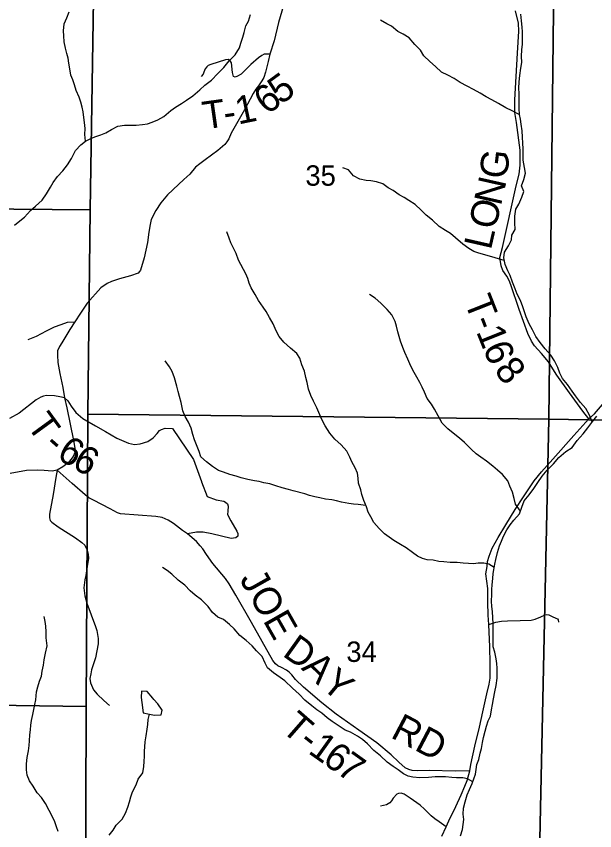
# Model space of a CAD drawing. Extents: x 2043100 to 2470832, y 443715 to 810583.
# Drawn here: x 2290617 to 2296864, y 700252 to 709056 of the extents above; entities that cross this region are included whole.
import ezdxf

# ---------------------------------------------------------------- set-up
doc = ezdxf.new("R2010")
doc.units = 0
for name, color, linetype in [('GM_X_County_Road', 7, 'Continuous'), ('GM_X_Minor_Lake', 7, 'Continuous'), ('GM_X_Minor_River', 7, 'Continuous'), ('GM_X_Section', 7, 'Continuous'), ('GM_X_Section_Text', 7, 'Continuous'), ('GM_X_Township_Road', 7, 'Continuous'), ('GM_X_Township_Road_Text', 7, 'Continuous'), ('GM_X_Township_ROW', 7, 'Continuous')]:
    doc.layers.add(name, color=color, linetype=linetype)

msp = doc.modelspace()

# ---------------------------------------------------------------- linework, layer by layer
at = {"layer": 'GM_X_County_Road'}
for points in [[(2293521, 709239.6), (2293447.7, 708990.6), (2293400.3, 708791.9), (2293354.7, 708647.4), (2293336.9, 708567.1), (2293309.2, 708452.7), (2293289.4, 708396.4), (2293269.5, 708358.3), (2293233.6, 708306), (2293203.7, 708267.8), (2293175.8, 708221.6), (2293080.3, 708046.8), (2292938.9, 707793.6), (2292911.1, 707733.4), (2292891.2, 707699.2), (2292869.3, 707671.1), (2292793.4, 707604.7), (2292657.6, 707504), (2292597.7, 707461.7), (2292553.7, 707425.4), (2292489.9, 707351), (2292428, 707292.7), (2292370.1, 707236.3), (2292250.4, 707125.7), (2292176.6, 707039.2), (2292122.8, 706956.8), (2292075, 706858.4), (2292063.2, 706806.2), (2292049.4, 706723.9), (2292033.8, 706609.5), (2291996.3, 706444.9), (2291958.6, 706310.4), (2291948.7, 706296.3), (2291932.7, 706278.2), (2291848.7, 706249.9), (2291730.7, 706217.5), (2291646.7, 706189.1), (2291596.7, 706166.9), (2291528.8, 706122.6), (2291381.2, 705955.7), (2291309.5, 705847.1), (2291249.7, 705752.7), (2291195.9, 705670.3), (2291108.3, 705527.6), (2291084.4, 705485.4), (2291062.5, 705439.2), (2291060.6, 705393.1), (2291064.9, 705312.9), (2291085.3, 705194.6), (2291117.8, 705044.3), (2291138.1, 704932), (2291162.5, 704823.8), (2291233.6, 704471), (2291253.9, 704366.8), (2291254, 704346.7), (2291232.1, 704298.5), (2291180.3, 704232.2), (2291120.4, 704185.9), (2291058.4, 704149.6), (2291038.4, 704147.5), (2291002.4, 704139.4), (2290918.3, 704147.2), (2290846.2, 704151), (2290726.1, 704144.6), (2290550.1, 704114)], [(2295213.6, 700191.8), (2295261.3, 700294.2), (2295289.2, 700360.4), (2295362.8, 700515), (2295420.5, 700641.5), (2295462.3, 700731.8), (2295486.1, 700796.1), (2295515.9, 700898.4), (2295527.7, 700968.6), (2295569.1, 701167.2), (2295620.6, 701371.9), (2295656.2, 701538.4), (2295699.6, 701733), (2295725.4, 701835.4), (2295735.2, 701901.5), (2295736.7, 702059.9), (2295730.2, 702240.4), (2295721.5, 702483), (2295715.2, 702581.2), (2295708.8, 702723.6), (2295708.4, 702872), (2295687.9, 703028.3), (2295701.7, 703108.5), (2295705.5, 703160.7), (2295723.3, 703220.9), (2295755.1, 703305.2), (2295820.8, 703421.7), (2295904.5, 703560.4), (2296004.1, 703725.1), (2296095.8, 703861.7), (2296211.4, 704034.5), (2296291.2, 704131), (2296412.9, 704267.8), (2296638.3, 704523.2), (2296799.9, 704704.1), (2296863.8, 704760.5), (2296969.5, 704885.1)]]:
    msp.add_lwpolyline(points, dxfattribs=at)
at = {"layer": 'GM_X_Minor_Lake'}
for points in [[(2292103.1, 701671.3), (2292090.2, 701686), (2292030, 701755.9), (2291969.8, 701759.8), (2291966, 701693.6), (2291972.1, 701639.5), (2291988.4, 701527.2)], [(2291988.4, 701527.2), (2292056.6, 701511.4), (2292108.7, 701501.6), (2292180.8, 701503.8), (2292192.7, 701556), (2292146.5, 701622), (2292103.1, 701671.3)]]:
    msp.add_lwpolyline(points, dxfattribs=at)
at = {"layer": 'GM_X_Minor_River'}
for points in [[(2290599, 706797.2), (2290654.9, 706845.6), (2290706.9, 706885.9), (2290768.8, 706958.3), (2290824.8, 707002.6), (2290896.8, 707069), (2290944.7, 707135.4), (2290984.5, 707209.8), (2291014.5, 707260), (2291062.4, 707324.3), (2291118.3, 707386.7), (2291168.2, 707451.1), (2291212.1, 707519.4), (2291256, 707603.8), (2291313.9, 707668.2), (2291363.9, 707706.5), (2291413.9, 707732.7), (2291466, 707755), (2291528, 707775.2), (2291582.1, 707795.5), (2291644.1, 707833.8), (2291712.1, 707868.1), (2291784.2, 707878.4), (2291858.3, 707880.6), (2291910.4, 707880.8), (2291980.5, 707887), (2292032.6, 707895.2), (2292084.7, 707911.4), (2292144.7, 707937.7), (2292210.7, 707974), (2292284.7, 708036.5), (2292334.7, 708072.7), (2292402.7, 708113.1), (2292454.7, 708149.4), (2292524.7, 708197.7), (2292600.7, 708260.2), (2292654.6, 708310.5), (2292726.6, 708366.9), (2292794.5, 708439.3), (2292858.5, 708503.7), (2292916.4, 708574.1), (2292982.4, 708640.5), (2293026.2, 708714.9), (2293042.1, 708765.1), (2293062, 708831.4), (2293077.9, 708881.6), (2293097.8, 708951.8), (2293123.7, 709002.1), (2293147.5, 709074.3)], [(2291363.9, 707706.5), (2291357.7, 707776.7), (2291359.6, 707842.9), (2291353.4, 707909.1), (2291347.2, 707963.2), (2291339.1, 708023.4), (2291328.9, 708075.5), (2291312.7, 708129.6), (2291294.6, 708183.7), (2291264.3, 708255.8), (2291246.1, 708314), (2291225.9, 708370.1), (2291205.8, 708420.2), (2291193.6, 708488.3), (2291183.4, 708550.5), (2291175.2, 708602.6), (2291163.1, 708654.7), (2291148.9, 708710.8), (2291134.7, 708781), (2291130.5, 708845.2), (2291126.4, 708899.3), (2291132.2, 708973.6), (2291164.1, 709039.9), (2291188, 709106.2)], [(2296837.7, 704668.1), (2296809, 704743.8), (2296768.7, 704815.9), (2296712.4, 704881.9), (2296658.2, 704951.9), (2296622, 705003.9), (2296569.7, 705076), (2296517.5, 705142), (2296489.3, 705198), (2296465.1, 705258.1), (2296430.8, 705332.2), (2296390.6, 705394.3), (2296328.3, 705462.2), (2296274.1, 705530.3), (2296227.8, 705594.3), (2296191.6, 705666.4), (2296155.4, 705732.4), (2296123.1, 705806.5), (2296104.9, 705862.6), (2296086.8, 705914.7), (2296064.6, 705982.8), (2296026.3, 706052.9), (2296004.1, 706111), (2295975.9, 706181.1), (2295949.7, 706253.2), (2295927.5, 706303.3), (2295897.3, 706371.4), (2295881.1, 706443.6), (2295888.9, 706505.8), (2295932.8, 706576.1), (2295966.7, 706638.4), (2295970.6, 706688.6), (2296004.5, 706752.9), (2296000.3, 706823.1), (2296000.1, 706897.3), (2296012, 706969.5), (2296045.9, 707023.8), (2296077.8, 707102.1), (2296097.6, 707162.4), (2296075.4, 707222.5), (2296099.3, 707292.8), (2296115.2, 707361), (2296105, 707421.2), (2296090.8, 707499.3), (2296090.6, 707555.5), (2296092.5, 707623.7), (2296088.3, 707683.9), (2296086.1, 707750.1), (2296079.9, 707818.2), (2296069.7, 707890.4), (2296063.6, 707942.5), (2296053.4, 707994.7), (2296047.3, 708060.8), (2296047, 708161.1), (2296048.9, 708221.3), (2296044.7, 708279.5), (2296048.5, 708347.7), (2296056.4, 708417.9), (2296066.2, 708494.2), (2296076.1, 708556.4), (2296073.9, 708626.6), (2296075.7, 708692.8), (2296083.6, 708755), (2296085.4, 708821.2), (2296083.2, 708889.4), (2296081.1, 708939.5), (2296074.9, 709007.7), (2296064.7, 709077.8)], [(2296054.1, 707991.1), (2295973.2, 708034.5), (2295903, 708066.4), (2295824.7, 708112.3), (2295754.5, 708154.1), (2295692.3, 708184), (2295626.1, 708225.9), (2295553.9, 708265.8), (2295487.7, 708301.7), (2295411.4, 708341.6), (2295345.2, 708383.5), (2295277, 708419.3), (2295210.8, 708453.2), (2295144.5, 708513.2), (2295084.3, 708567.2), (2295018, 708629.1), (2294983.8, 708691.2), (2294921.5, 708751.2), (2294859.2, 708825.2), (2294795, 708863.1), (2294738.8, 708893), (2294668.6, 708950.9), (2294618.4, 708974.8), (2294552.2, 709014.7)], [(2295887.6, 706414.7), (2295825, 706435.4), (2295752.8, 706457.2), (2295612.5, 706496.8), (2295560.3, 706514.7), (2295504.2, 706546.6), (2295439.9, 706592.5), (2295359.6, 706660.5), (2295307.4, 706708.4), (2295253.2, 706742.4), (2295185, 706782.2), (2295110.7, 706852.2), (2295042.4, 706908.1), (2294990.2, 706960.1), (2294923.9, 707020.1), (2294857.7, 707066), (2294805.5, 707095.9), (2294753.4, 707127.8), (2294687.1, 707171.8), (2294633, 707201.7), (2294574.8, 707245.6), (2294508.6, 707267.4), (2294446.4, 707277.3), (2294394.3, 707281.1), (2294326.2, 707294.9), (2294258, 707330.8), (2294205.7, 707394.8), (2294143.6, 707418.7)], [(2295779.9, 703098.9), (2295719, 703133.8), (2295666.9, 703143.6), (2295606.8, 703143.4), (2295554.7, 703137.2), (2295500.6, 703139.1), (2295444.5, 703144.9), (2295378.4, 703152.7), (2295304.3, 703150.4), (2295234.1, 703160.2), (2295182, 703164.1), (2295117.9, 703177.9), (2295053.8, 703179.7), (2295003.6, 703193.5), (2294951.5, 703221.4), (2294897.3, 703259.4), (2294829.1, 703309.3), (2294766.9, 703345.2), (2294694.6, 703389), (2294644.4, 703427), (2294592.3, 703460.9), (2294538, 703518.8), (2294477.8, 703582.8), (2294445.6, 703646.9), (2294417.4, 703696.9), (2294399.2, 703753), (2294371, 703821.1), (2294348.8, 703887.2), (2294338.7, 703937.3), (2294314.5, 704007.4), (2294308.3, 704061.6), (2294302.2, 704115.7), (2294276, 704175.8), (2294241.8, 704239.8), (2294217.6, 704291.9), (2294185.4, 704353.9), (2294125.1, 704421.9), (2294058.8, 704483.9), (2294002.6, 704549.9), (2293952.3, 704629.9), (2293912, 704706), (2293883.8, 704772.1), (2293863.7, 704824.2), (2293825.4, 704894.3), (2293797.2, 704956.3), (2293773, 705024.5), (2293756.8, 705098.6), (2293744.6, 705152.7), (2293728.4, 705220.9), (2293702.2, 705289), (2293680, 705361.1), (2293647.8, 705411.2), (2293577.6, 705467.1), (2293507.3, 705533), (2293455, 705593), (2293424.8, 705657.1), (2293390.6, 705731.2), (2293352.3, 705799.3), (2293316.1, 705863.4), (2293283.9, 705913.4), (2293233.6, 705985.5), (2293197.4, 706049.5), (2293153.1, 706121.6), (2293131, 706171.7), (2293116.8, 706221.8), (2293096.7, 706271.8), (2293016.1, 706420), (2292991.9, 706492.2), (2292959.7, 706558.2), (2292935.5, 706608.3), (2292915.4, 706658.4), (2292891.1, 706726.5)], [(2296062, 703705.9), (2296009.9, 703780.5), (2295993.8, 703844.6), (2295977.6, 703910.8), (2295949.4, 703976.8), (2295925.2, 704034.9), (2295866.9, 704102.9), (2295814.7, 704150.9), (2295764.5, 704192.8), (2295694.2, 704248.7), (2295636.1, 704288.6), (2295583.9, 704326.6), (2295533.7, 704372.5), (2295459.3, 704450.5), (2295403.1, 704494.4), (2295336.9, 704550.3), (2295276.7, 704598.3), (2295218.4, 704656.2), (2295174.1, 704736.3), (2295133.9, 704810.4), (2295099.7, 704862.4), (2295055.5, 704924.5), (2295025.2, 704994.5), (2294999.1, 705046.6), (2294974.9, 705098.7), (2294942.7, 705154.7), (2294900.4, 705230.8), (2294866.2, 705300.9), (2294846, 705351), (2294811.8, 705421), (2294791.6, 705475.2), (2294765.4, 705543.2), (2294751.3, 705593.3), (2294739.1, 705645.5), (2294724.9, 705705.6), (2294710.8, 705757.7), (2294674.5, 705829.8), (2294622.3, 705887.8), (2294556, 705953.7), (2294493.8, 706007.7), (2294433.6, 706049.6)], [(2294393.2, 703767.6), (2294309, 703776.8), (2294258.9, 703780.6), (2294208.8, 703788.5), (2294130.6, 703804.3), (2294074.5, 703818.1), (2294024.4, 703828), (2293958.3, 703837.8), (2293894.1, 703849.6), (2293842, 703861.4), (2293783.9, 703877.3), (2293733.7, 703893.2), (2293605.5, 703924.8), (2293555.3, 703940.7), (2293489.2, 703960.5), (2293421, 703980.4), (2293356.8, 704002.2), (2293288.7, 704012), (2293238.6, 704025.9), (2293188.5, 704035.8), (2293116.3, 704049.5), (2293046.1, 704067.4), (2292990, 704083.2), (2292921.8, 704103), (2292853.7, 704126.9), (2292801.5, 704146.8), (2292737.3, 704188.7), (2292671.1, 704238.6), (2292610.8, 704292.5), (2292592.7, 704350.7), (2292562.4, 704424.8), (2292542.2, 704478.8), (2292522.1, 704536.9), (2292503.9, 704603.1), (2292475.7, 704669.2), (2292441.4, 704731.2), (2292415.3, 704791.3), (2292397, 704879.5), (2292378.8, 704947.6), (2292366.6, 704999.7), (2292350.5, 705057.8), (2292326.2, 705148), (2292302, 705216.1), (2292269.8, 705268.2), (2292225.6, 705332.2)], [(2295661.4, 701260.8), (2295681.2, 701327), (2295697.1, 701383.2), (2295715, 701439.4), (2295739, 701489.6), (2295750.8, 701559.8), (2295758.7, 701618), (2295770.6, 701676.2), (2295786.4, 701754.4), (2295800.3, 701822.7), (2295810.1, 701900.9), (2295809.9, 702009.2), (2295807.7, 702059.3), (2295801.6, 702111.4), (2295785.4, 702181.5), (2295769.2, 702241.6), (2295768.9, 702367.9), (2295768.8, 702420.1), (2295766.6, 702492.3), (2295764.5, 702552.4), (2295760.3, 702620.6), (2295754.2, 702674.7), (2295748, 702734.8), (2295751.9, 702805), (2295753.7, 702859.2), (2295757.6, 702909.3), (2295763.5, 702979.5), (2295769.3, 703031.7), (2295785.1, 703132), (2295795, 703182.2), (2295812.9, 703258.4), (2295834.7, 703330.7), (2295856.6, 703382.9), (2295878.5, 703437.1), (2295914.4, 703505.4), (2295952.4, 703559.7), (2295992.3, 703610), (2296052.3, 703676.4), (2296076.1, 703748.6), (2296102, 703818.9), (2296155.9, 703881.3), (2296205.9, 703951.6), (2296249.8, 704015.9), (2296295.7, 704084.3), (2296351.6, 704150.7), (2296419.6, 704219.1), (2296477.5, 704285.5), (2296551.5, 704349.9), (2296619.5, 704396.2), (2296675.4, 704470.6), (2296739.3, 704541), (2296791.3, 704607.4), (2296845.2, 704677.8), (2296887.1, 704732.1)], [(2295548.4, 700781.6), (2295490.1, 700813.1), (2295440, 700823), (2295369.9, 700824.7), (2295319.8, 700826.6), (2295251.7, 700834.4), (2295139.5, 700834), (2295067.4, 700825.7), (2294975.2, 700823.4), (2294901.1, 700829.2), (2294850.9, 700843), (2294800.8, 700866.9), (2294740.6, 700908.8), (2294688.4, 700946.8), (2294622.2, 700992.7), (2294551.9, 701062.6), (2294479.7, 701118.5), (2294411.4, 701190.4), (2294355.2, 701238.4), (2294301, 701274.3), (2294226.8, 701318.1), (2294170.6, 701340), (2294104.4, 701383.9), (2294030.2, 701431.8), (2293976, 701473.7), (2293917.8, 701521.6), (2293861.6, 701559.5), (2293809.4, 701601.4), (2293733.1, 701663.3), (2293670.8, 701727.3), (2293600.6, 701791.2), (2293518.2, 701871.2), (2293466.1, 701909.1), (2293395.8, 701959), (2293331.6, 702012.9), (2293303.4, 702062.9), (2293273.2, 702137), (2293213, 702195), (2293164.7, 702248.9), (2293100.5, 702308.9), (2293032.2, 702362.8), (2292970, 702434.8), (2292917.8, 702482.7), (2292853.5, 702536.6), (2292793.4, 702560.5), (2292735.1, 702610.4), (2292688.9, 702674.4), (2292616.6, 702746.4), (2292550.4, 702798.3), (2292496.2, 702846.3), (2292435.9, 702906.2), (2292363.7, 702960.1), (2292295.4, 703024.1), (2292245.2, 703064), (2292195.1, 703095.9)], [(2291067.8, 700245.1), (2291049.7, 700295.2), (2291033.5, 700347.3), (2291007.3, 700403.3), (2290973.1, 700471.4), (2290930.9, 700547.4), (2290888.7, 700609.4), (2290842.5, 700661.4), (2290798.2, 700733.4), (2290758, 700791.4), (2290733.8, 700851.5), (2290727.7, 700911.6), (2290727.5, 700973.8), (2290733.4, 701041.9), (2290747.2, 701116.2), (2290757.1, 701172.3), (2290759, 701224.5), (2290762.9, 701288.6), (2290768.7, 701342.8), (2290774.6, 701392.9), (2290782.5, 701445.1), (2290794.4, 701507.3), (2290806.3, 701561.4), (2290818.2, 701615.6), (2290828.1, 701667.8), (2290835.9, 701752), (2290849.8, 701806.2), (2290867.7, 701870.4), (2290887.6, 701922.6), (2290897.5, 701976.8), (2290911.4, 702043), (2290919.2, 702099.2), (2290933.1, 702171.4), (2290948.9, 702251.6), (2290940.7, 702335.8), (2290940.6, 702402), (2290936.4, 702464.1), (2290928.3, 702514.2), (2290918.1, 702566.3)], [(2291618.9, 700202.8), (2291664.8, 700259.1), (2291696.7, 700311.3), (2291758.7, 700377.7), (2291796.6, 700440), (2291820.5, 700508.2), (2291838.4, 700564.4), (2291852.3, 700616.6), (2291872.2, 700672.8), (2291910.1, 700747.1), (2291932, 700809.3), (2291981.9, 700877.6), (2291995.8, 700947.9), (2291997.7, 701002), (2292001.5, 701056.1), (2292001.4, 701110.3), (2292003.3, 701160.4), (2292009.2, 701212.5), (2292019.1, 701278.7), (2292030.9, 701348.9), (2292038.8, 701399.1), (2292042.7, 701455.2), (2292056.6, 701511.4)], [(2295415.4, 700197.4), (2295437.3, 700263.6), (2295445.2, 700319.8), (2295449.1, 700371.9), (2295444.9, 700430), (2295448.8, 700496.2), (2295464.6, 700562.4), (2295486.5, 700640.7), (2295512.4, 700696.9), (2295540.3, 700761.2), (2295560.2, 700811.3), (2295576.1, 700863.5), (2295584, 700913.7), (2295591.9, 700967.8), (2295611.8, 701022), (2295627.7, 701090.3), (2295641.6, 701142.4), (2295651.5, 701206.6), (2295661.4, 701260.8)]]:
    msp.add_lwpolyline(points, dxfattribs=at)
at = {"layer": 'GM_X_Section'}
for points in [[(2286096.1, 712382), (2286123.3, 712381.6), (2291497.8, 712296.7), (2291464, 710145.2), (2291413.9, 706963), (2286058.7, 707010.6)], [(2291464, 710145.2), (2296429.4, 710064.4), (2296369.9, 704701.1), (2291388.9, 704755.7), (2291413.9, 706963)], [(2296429.4, 710064.4), (2301808.9, 709991.1), (2301715.6, 704609.4), (2296369.9, 704701.1)], [(2286058.7, 707010.6), (2291413.9, 706963), (2291388.9, 704755.7), (2291370.4, 701595.9), (2286065, 701670.2)], [(2291388.9, 704755.7), (2296369.9, 704701.1), (2296254.6, 699319.1), (2291363.5, 699382.8), (2291370.4, 701595.9)], [(2296369.9, 704701.1), (2301715.6, 704609.4), (2301671.8, 699268.3), (2296254.6, 699319.1)], [(2291370.4, 701595.9), (2291363.5, 699382.8), (2291354, 696607.4), (2286056.9, 696655.8), (2286065, 701670.2)]]:
    msp.add_lwpolyline(points, close=True, dxfattribs=at)
at = {"layer": 'GM_X_Township_Road'}
for points in [[(2296799.9, 704704.1), (2296735.6, 704788.2), (2296590.9, 704984.3), (2296454.2, 705178.4), (2296395.8, 705274.5), (2296365.7, 705320.5), (2296291.3, 705410.6), (2296213, 705492.6), (2296180.8, 705544.6), (2296142.5, 705628.7), (2296047.7, 705887.2), (2295956.8, 706151.7), (2295940.6, 706201.8), (2295916.5, 706245.8), (2295872.2, 706309.9), (2295854.1, 706360), (2295839.8, 706448.2), (2295867.5, 706556.6), (2296017.6, 707222.9), (2296047.2, 707351.4), (2296060.9, 707447.7), (2296058.4, 707610.2), (2296019.5, 707906.9), (2296003.1, 708017.2), (2296002.7, 708151.6), (2296031.2, 708659.1), (2296044.5, 708893.8), (2296042.2, 708982.1), (2296009.8, 709116.4)], [(2293354.7, 708647.4), (2293294.6, 708645.2), (2293268.7, 708633.1), (2293232.7, 708608.9), (2293150.8, 708534.4), (2293047.1, 708429.8), (2293005.1, 708407.6), (2292979.1, 708399.5), (2292963.1, 708405.5), (2292950.9, 708447.6), (2292942.6, 708551.9), (2292926.5, 708573.9), (2292908.4, 708589.9), (2292876.4, 708585.8), (2292716.4, 708535.2), (2292690.4, 708523.1), (2292674.5, 708511), (2292656.5, 708486.9), (2292642.6, 708450.7), (2292634.7, 708430.6), (2292614.7, 708404.5)], [(2290745.8, 705560.7), (2290833.8, 705599), (2290943.7, 705655.5), (2291027.7, 705697.9), (2291101.7, 705724.2), (2291169.6, 705748.4), (2291249.7, 705752.7)], [(2291138.1, 704932), (2291088, 704943.9), (2291027.9, 704953.8), (2290943.9, 704955.5), (2290911.9, 704951.4), (2290879.9, 704939.3), (2290831.9, 704909), (2290646.2, 704766.1), (2290544.2, 704709.6)], [(2291138.1, 704932), (2291174.2, 704900), (2291210.5, 704840), (2291258.7, 704771.9), (2291335, 704707.9), (2291471.3, 704630.1), (2291579.6, 704566.3), (2291702, 704496.4), (2291828.2, 704442.7), (2291894.3, 704428.8), (2291956.4, 704435), (2292036.4, 704459.3), (2292096.3, 704499.6), (2292138.2, 704547.9), (2292164.1, 704580), (2292184.1, 704588.1), (2292185, 704588.5)], [(2291058.4, 704149.6), (2291042.6, 704071.3), (2291013.2, 703886.7), (2290973.7, 703674.1), (2290973.9, 703636), (2290984, 703605.9), (2291000, 703585.9), (2291068.2, 703538), (2291256.8, 703418.2), (2291325, 703368.3), (2291357.1, 703340.3), (2291381.3, 703284.2), (2291393.4, 703240.1), (2291397.5, 703194), (2291383.8, 703107.8), (2291368.1, 703011.5), (2291356.2, 702963.3), (2291346.4, 702877), (2291356.7, 702792.9), (2291378.9, 702710.7), (2291471.8, 702460.3), (2291487.9, 702416.3), (2291500.2, 702330.1), (2291502.3, 702274), (2291470.7, 702121.5), (2291429.1, 701991.1), (2291421.2, 701948.9), (2291411.3, 701896.8), (2291417.5, 701850.7), (2291449.7, 701776.6), (2291489.9, 701726.6), (2291562.2, 701658.6), (2291622.4, 701604.7)], [(2295515.9, 700898.4), (2295355.7, 700895.9), (2295081.5, 700903.1), (2294947.4, 700900.7), (2294891.3, 700902.6), (2294857.2, 700912.5), (2294817.1, 700932.4), (2294748.9, 700994.4), (2294666.6, 701072.3), (2294510.1, 701202.2), (2294317.5, 701337.9), (2294072.8, 701511.6), (2293918.3, 701633.5), (2293717.7, 701805.3), (2293633.4, 701887.3), (2293591.2, 701937.3), (2293563.1, 701967.3), (2293535, 701989.2), (2293482.9, 702015.1), (2293442.8, 702035.1), (2293416.7, 702055), (2293386.5, 702093), (2293157.2, 702501.4), (2292988.1, 702799.7), (2292915.7, 702919.8), (2292877.5, 702979.8), (2292740.9, 703139.8), (2292670.6, 703237.9), (2292630.4, 703297.9), (2292604.2, 703331.9), (2292562.1, 703377.9), (2292467.7, 703459.9), (2292413.6, 703495.8), (2292313.3, 703571.7), (2292257.1, 703607.6), (2292193, 703637.5), (2292122.9, 703647.4), (2291742.4, 703678.3), (2291708.4, 703688.2), (2291632.2, 703730.1), (2291449.7, 703825.9), (2291399.6, 703851.8), (2291359.5, 703881.7), (2291221, 704005.7), (2291058.4, 704149.6)], [(2292617.8, 704027.1), (2292618.6, 704025), (2292676.7, 703865.6), (2292774.9, 703827.7), (2292857, 703816), (2292877.1, 703802), (2292897.2, 703784), (2292905.2, 703762), (2292901.4, 703705.8), (2292899.5, 703669.7), (2292935.7, 703601.6), (2293000.1, 703489.5), (2293010.2, 703463.5), (2293008.3, 703435.4), (2292986.3, 703419.3), (2292936.3, 703411.1), (2292728, 703462.6), (2292635.8, 703480.4), (2292563.8, 703480.2), (2292467.7, 703459.9)], [(2295721.5, 702483), (2295795.5, 702505.3), (2295857.5, 702515.5), (2295923.6, 702519.7), (2296057.7, 702524.1), (2296179.8, 702528.5), (2296221.8, 702540.6), (2296281.8, 702564.9), (2296329.7, 702585.1), (2296345.7, 702591.1), (2296367.8, 702585.2), (2296403.9, 702567.2), (2296444, 702551.3), (2296462, 702541.4), (2296470, 702531.4), (2296474.1, 702507.3)], [(2295261.3, 700294.2), (2295185.1, 700348.1), (2295137, 700382), (2295098.9, 700412), (2295024.6, 700486), (2294978.4, 700529.9), (2294870.1, 700603.8), (2294805.9, 700645.7), (2294773.9, 700657.6), (2294743.9, 700655.5), (2294725.9, 700645.5), (2294688, 700603.2), (2294668, 700575.1), (2294652.1, 700553), (2294616.1, 700532.9), (2294552.1, 700516.6)]]:
    msp.add_lwpolyline(points, dxfattribs=at)
at = {"layer": 'GM_X_Township_ROW'}
msp.add_lwpolyline([(2292185, 704588.5), (2292224.1, 704604.3), (2292302.2, 704600.5), (2292531.4, 704264.2), (2292617.8, 704027.1)], dxfattribs=at)

# ---------------------------------------------------------------- texts
at = {"layer": 'GM_X_Section_Text'}
for s, p in [('35', (2293739.6, 707224.7)), ('34', (2294181.8, 702076.7))]:
    msp.add_text(s, height=220.83, rotation=0.00001, dxfattribs=at).set_placement(p)
at = {"layer": 'GM_X_Township_Road_Text'}
for s, rotation, p in [('5', 36.00709, (2293472.8, 708094.8)), ('6', 37.49477, (2293327.8, 707983.5)), ('T', 7.97555, (2292648.9, 707833)), ('1', 11.55066, (2293013.1, 707885.6)), ('-', 8.41291, (2292873.6, 707864.4)), ('G', 83.17852, (2295914.4, 707289.3)), ('N', 77.26038, (2295850.4, 706998.5)), ('O', 77.2258, (2295792, 706740.8)), ('L', 77.22156, (2295742.3, 706522)), ('T', 291.54675, (2295452.2, 705973.4)), ('-', 291.59463, (2295534.7, 705764.4)), ('1', 291.85035, (2295580.6, 705648.5)), ('6', 292.96393, (2295651.8, 705471.1)), ('8', 308.41791, (2295768.8, 705225.3)), ('T', 306.07275, (2290720.6, 704634.2)), ('-', 318.38311, (2290899.8, 704400.9)), ('6', 328.93689, (2291040.4, 704283.4)), ('6', 330.05728, (2291204.2, 704184.8)), ('JOE', 299.54993, (2293023.1, 702971.1)), ('D', 324.57793, (2293480.5, 702149.2)), ('A', 316.24683, (2293686.8, 702003.6)), ('Y', 320.35812, (2293895, 701805.4)), ('T', 318.8302, (2293466.8, 701341.4)), ('RD', 332.33302, (2294648.5, 701265.1)), ('-', 321.95273, (2293649.5, 701182.3)), ('1', 324.45409, (2293757.9, 701097.9)), ('6', 324.99558, (2293910.8, 700988.7)), ('7', 324.39578, (2294061.5, 700883.1))]:
    msp.add_text(s, height=300, rotation=rotation, dxfattribs=at).set_placement(p)

doc.saveas('drawing.dxf')
